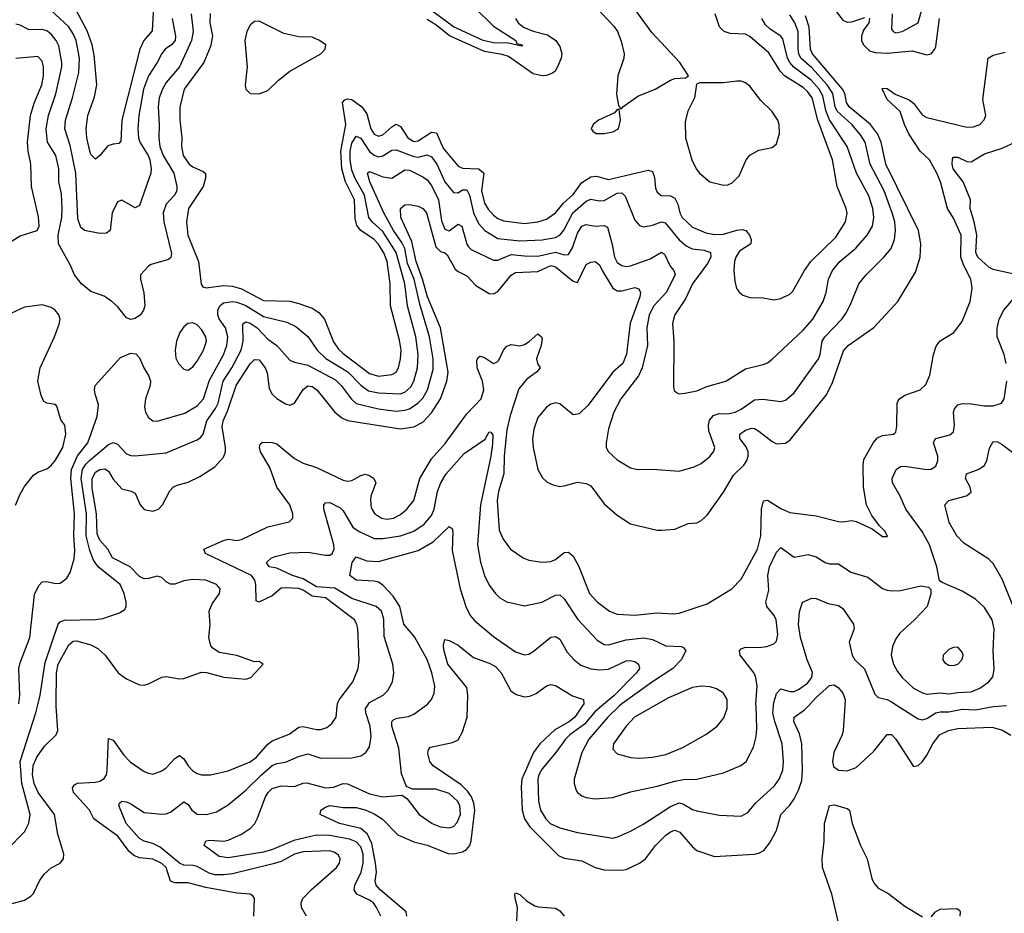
# Model space of a CAD drawing. Header units: inches. Extents: x 1603819 to 1745079, y 385938 to 533966.
# Tile 417 of 561: x 1713888 to 1718340, y 459063 to 463104. Entities that reach past the tile are written whole.
import ezdxf

# ---------------------------------------------------------------- set-up
doc = ezdxf.new("R2010")
doc.units = ezdxf.units.IN
doc.header["$MEASUREMENT"] = 0
doc.layers.add('B7415', color=7, linetype='Continuous')
doc.layers.add('B7416', color=7, linetype='Continuous')

msp = doc.modelspace()

# ---------------------------------------------------------------- linework, layer by layer
at = {"layer": 'B7415', "color": 5}
for points, elevation in [([(1713829.9, 459350.1), (1713910, 459431.8), (1713929.2, 459470.8), (1713935.4, 459510), (1713897.8, 459650), (1713889.7, 459750.3), (1713961.4, 459970), (1713968.6, 460000)], 440), ([(1713853, 459107), (1713910, 459122.8), (1713938.8, 459141.2), (1713950, 459153.1), (1713976.8, 459210), (1713999, 459241), (1714030, 459268.4), (1714071.2, 459290), (1714086.2, 459310), (1714087.1, 459330), (1714060.4, 459420.4), (1714045.7, 459510), (1713971.5, 459610), (1713952.5, 459650), (1713945.3, 459690), (1713949, 459731), (1713964.9, 459770), (1714000.4, 459819.6), (1714052, 459870), (1714060.2, 459890), (1714053.2, 460000)], 420), ([(1714946.9, 459050), (1714949.4, 459130), (1714942, 459142), (1714929.6, 459149.6), (1714870, 459153.9), (1714730, 459179.6), (1714650, 459201.5), (1714590, 459201), (1714570, 459208.9), (1714550, 459269.9), (1714530, 459288.7), (1714490, 459308.5), (1714430, 459314.2), (1714404.2, 459324.2), (1714382.9, 459342.9), (1714332.2, 459412.2), (1714222.8, 459490), (1714202.9, 459530), (1714131, 459610), (1714126.7, 459630), (1714135.8, 459644.2), (1714148.4, 459651.6), (1714230, 459655.9), (1714250, 459660.4), (1714270, 459672.2), (1714279.6, 459690), (1714283.5, 459710), (1714290, 459853.4), (1714310, 459845.7), (1714358.6, 459778.6), (1714387.9, 459747.9), (1714450, 459705.2), (1714470, 459696.5), (1714490, 459692.4), (1714530, 459706.9), (1714550, 459720.8), (1714590, 459763.9), (1714610, 459776.5), (1714630, 459761.3), (1714649.5, 459730), (1714670, 459707.6), (1714690, 459694.8), (1714710, 459689.5), (1714750, 459689.5), (1714830, 459707.4), (1714930, 459748.6), (1714958.5, 459770), (1715010, 459827.5), (1715030, 459842.7), (1715106, 459874), (1715150, 459905.1), (1715170, 459908.3), (1715230, 459893.7), (1715250, 459895), (1715276, 459904), (1715299.2, 459920.8), (1715319.3, 459950), (1715323.6, 460000)], 380), ([(1715184.4, 459050), (1715162.5, 459090), (1715159.8, 459110), (1715167.8, 459130), (1715206.2, 459170), (1715320.3, 459270), (1715334.4, 459290), (1715337.4, 459310), (1715330, 459325.6), (1715310, 459339.8), (1715290, 459345.4), (1715170, 459341.6), (1715130, 459331.1), (1715070, 459297.5), (1715033.4, 459286.6), (1714850, 459242.5), (1714810, 459236.5), (1714770, 459237.7), (1714745, 459245), (1714690, 459275.2), (1714670, 459280.1), (1714630, 459280.3), (1714610, 459289.4), (1714522.2, 459362.2), (1714490, 459378.2), (1714450, 459388.9), (1714430, 459401.7), (1714369.9, 459470), (1714335.4, 459550), (1714338.4, 459561.6), (1714350, 459570.2), (1714370, 459566.9), (1714390, 459558.9), (1714450, 459519.7), (1714530, 459512.1), (1714550, 459513), (1714570, 459520.2), (1714630, 459566.9), (1714650, 459555.3), (1714666.8, 459530), (1714690, 459511), (1714730.6, 459509.4), (1714777.5, 459522.5), (1714830, 459554.2), (1714910, 459619.8), (1714980.7, 459690), (1715030, 459731.1), (1715050, 459740.9), (1715090, 459746), (1715147.9, 459772.1), (1715190, 459784.6), (1715250, 459764.5), (1715390, 459766.5), (1715430, 459774.9), (1715452.8, 459790), (1715470, 459816.3), (1715477.5, 459862.5), (1715472.8, 459910), (1715452.5, 459970), (1715451.2, 459990), (1715458.3, 460000)], 360), ([(1715520.6, 459050), (1715501.9, 459090), (1715487.3, 459110), (1715470, 459123.4), (1715411.7, 459150), (1715399.6, 459170), (1715402.8, 459190), (1715431.4, 459250), (1715441.4, 459290), (1715440.8, 459330), (1715430, 459364.1), (1715410, 459385.8), (1715378.5, 459398.5), (1715290, 459414.6), (1715230, 459416.2), (1715127, 459393), (1715031.5, 459351.5), (1714990, 459339.1), (1714830, 459314.4), (1714790, 459320.2), (1714721.6, 459370), (1714729.3, 459390.7), (1714750, 459393.7), (1714809.3, 459389.3), (1714830, 459394.2), (1714890, 459421), (1714931.1, 459448.9), (1714950.6, 459470), (1714960.9, 459490), (1714999, 459590), (1715010.8, 459609.2), (1715030, 459627.2), (1715070, 459640.4), (1715130, 459636.6), (1715170, 459651.9), (1715186.3, 459653.6), (1715270, 459630.1), (1715306.9, 459633.1), (1715350, 459649.5), (1715370, 459648.1), (1715470, 459603.6), (1715530, 459589.4), (1715617.6, 459597.6), (1715640.6, 459580.6), (1715694.7, 459510), (1715752.9, 459470), (1715790, 459454.6), (1715830, 459449.5), (1715850, 459456.1), (1715866.7, 459473.3), (1715880.9, 459510), (1715877.5, 459550), (1715867.5, 459570), (1715830, 459604.5), (1715770, 459625), (1715664.2, 459624.2), (1715636.3, 459636.3), (1715614, 459694), (1715602, 459810), (1715569.9, 459910), (1715569.9, 459930.1), (1715580.3, 459939.7), (1715594.1, 459945.9), (1715646.4, 459953.6), (1715670, 459963.5), (1715720.5, 460000)], 340), ([(1715637.7, 459050), (1715634.6, 459070), (1715517.8, 459170), (1715500.1, 459190), (1715495.2, 459210), (1715501.3, 459250), (1715497.4, 459290), (1715479.5, 459379.5), (1715460.8, 459420.8), (1715430, 459446), (1715333.7, 459470), (1715246, 459510), (1715249.7, 459530), (1715270, 459543.6), (1715290, 459550.1), (1715350, 459541.3), (1715410, 459541.5), (1715450, 459530.5), (1715490, 459513.4), (1715526.3, 459490), (1715597.7, 459417.7), (1715670, 459386.3), (1715730, 459371.6), (1715825.6, 459334.4), (1715850, 459332.5), (1715890, 459341.2), (1715908.7, 459351.3), (1715923.4, 459370), (1715929.6, 459390.4), (1715945.2, 459530), (1715941.6, 459561.6), (1715931.4, 459590), (1715914.6, 459614.6), (1715884.2, 459644.2), (1715756.8, 459730), (1715742.7, 459750), (1715734, 459786), (1715735.6, 459804.4), (1715745.3, 459814.7), (1715844.5, 459835.5), (1715870, 459848), (1715890, 459883.1), (1715911.1, 459950), (1715912.8, 460000)], 320), ([(1716431.6, 460000), (1716398.2, 459950), (1716373.6, 459930), (1716307, 459893), (1716240.3, 459830), (1716210.5, 459790), (1716158.2, 459670), (1716155.1, 459635.1), (1716160.1, 459530), (1716170.6, 459490.6), (1716194.2, 459454.2), (1716324.4, 459324.4), (1716350, 459312.4), (1716430, 459300.8), (1716490.4, 459270), (1716530, 459260.5), (1716610, 459258.3), (1716630, 459261.7), (1716690, 459289.3), (1716717.8, 459310), (1716762.8, 459370), (1716810, 459416.3), (1716830, 459431.5), (1716850, 459439.4), (1716873.2, 459430), (1716930, 459363.6), (1716950, 459347.4), (1717030, 459319.7), (1717209, 459331), (1717230, 459335.5), (1717252.6, 459347.4), (1717279, 459381), (1717310, 459438.3), (1717328.9, 459510), (1717370, 459552.8), (1717390, 459581.1), (1717410, 459619.7), (1717423.8, 459663.8), (1717428.1, 459710), (1717425, 459830), (1717414.2, 459874.2), (1717388.1, 459930), (1717389.3, 459950.7), (1717437.1, 459982.9), (1717453, 460000)], 320), ([(1716518.9, 460000), (1716490, 459976), (1716441.1, 459918.9), (1716375.7, 459870), (1716356.2, 459850), (1716312.5, 459790), (1716250, 459716.8), (1716234.7, 459690), (1716230.6, 459670), (1716234.4, 459570), (1716242.1, 459530), (1716267.2, 459490), (1716287.2, 459470), (1716330, 459450.1), (1716410, 459429.4), (1716570, 459403.5), (1716595.6, 459410), (1716650, 459434), (1716710, 459467.3), (1716830, 459546.6), (1716870, 459562.5), (1716890, 459557), (1716930, 459532.8), (1716950, 459526.4), (1717050, 459507.3), (1717150, 459502), (1717180.5, 459519.5), (1717216.9, 459563.1), (1717300.9, 459639.1), (1717322.2, 459670), (1717338.4, 459710), (1717341.9, 459750), (1717334.9, 459830), (1717302.1, 459930), (1717293.8, 459970), (1717296.2, 460000)], 340), ([(1716599, 460000), (1716547.3, 459950), (1716461, 459850), (1716429.5, 459790), (1716394.3, 459670), (1716394.6, 459650), (1716403.2, 459623.2), (1716410.4, 459610), (1716430, 459594.9), (1716450, 459586.7), (1716490, 459580.2), (1716570, 459586.9), (1716650, 459613.1), (1716770, 459638.1), (1716850, 459661), (1716890, 459667.8), (1716950, 459670.2), (1717070, 459698.6), (1717149.1, 459730.9), (1717173.5, 459750), (1717206.2, 459813.8), (1717217.9, 459862.1), (1717221, 459899), (1717217.5, 460000)], 360), ([(1716755, 460000), (1716667.2, 459950), (1716630.8, 459910), (1716572.8, 459830), (1716570, 459805.5), (1716590, 459784.7), (1716650, 459767.8), (1716690, 459764.1), (1716750, 459769.5), (1716810, 459781.6), (1716886.9, 459813.1), (1716990, 459872.2), (1717041, 459910), (1717072.3, 459947.7), (1717087.2, 459990), (1717087.2, 460000)], 380), ([(1717618.3, 460000), (1717611.4, 459890), (1717606.8, 459870), (1717569.6, 459790), (1717562.5, 459750), (1717567.7, 459727.7), (1717590.7, 459710.7), (1717630, 459707.8), (1717670, 459722.2), (1717750, 459797), (1717810, 459871.9), (1717830, 459871.9), (1717850, 459851.1), (1717930, 459727.7), (1717950, 459732.2), (1717970, 459750.4), (1717990, 459777.6), (1718016.8, 459830), (1718047.5, 459870), (1718088, 459890), (1718130, 459899.1), (1718284.6, 459904.6), (1718332.1, 459892.1), (1718370, 459869.3)], 320), ([(1717859.6, 460000), (1717950, 459942.1), (1717970, 459938.4), (1717990, 459944.6), (1718030, 459969.6), (1718050, 459973.6), (1718090, 459974.2), (1718150, 459986.2), (1718210, 459982.6), (1718290, 459997.7), (1718313.7, 460000)], 340), ([(1717604.8, 458955.2), (1717559.9, 459150), (1717517.7, 459270), (1717516.5, 459310), (1717525.8, 459390), (1717527.4, 459470), (1717548.9, 459550), (1717570, 459553.1), (1717630, 459536.6), (1717640.3, 459530), (1717652.7, 459470), (1717689.4, 459369.4), (1717719.5, 459310), (1717740.9, 459220.9), (1717750, 459200.7), (1717770, 459176.8), (1717814.1, 459154.1), (1717890, 459095.2), (1717970, 459047.7)], 280), ([(1716135.6, 459030), (1716139, 459090), (1716127.5, 459130), (1716127, 459150), (1716130, 459155.8), (1716150, 459148.4), (1716180.1, 459120.1), (1716216.9, 459096.9), (1716232.2, 459092.2), (1716310, 459086.5), (1716330, 459074), (1716350.1, 459050)], 280), ([(1718010, 459047.3), (1718029.2, 459070), (1718050, 459082), (1718125.4, 459085.4), (1718137.3, 459077.3), (1718141, 459070), (1718138.8, 459050)], 280)]:
    msp.add_lwpolyline(points, dxfattribs=dict(at, elevation=elevation))
at = {"layer": 'B7416', "color": 5}
for points, elevation in [([(1714576.9, 463110), (1714593, 463030), (1714590.5, 463010), (1714574.5, 462990), (1714546.2, 462970), (1714530, 462951.6), (1714510.1, 462909.9), (1714469.6, 462850), (1714447.3, 462790), (1714425.8, 462670), (1714422.3, 462610), (1714425.6, 462570), (1714430.9, 462550), (1714468.4, 462490), (1714475.6, 462470), (1714482.3, 462430), (1714480.6, 462410), (1714430, 462263.6), (1714410, 462253), (1714350, 462288.2), (1714330, 462279.6), (1714306.4, 462230), (1714296.5, 462150), (1714281, 462139), (1714250, 462136.8), (1714180.7, 462150), (1714163.7, 462163.7), (1714150, 462202.7), (1714141.4, 462410), (1714115.4, 462535.4), (1714091.1, 462611.1), (1714095.1, 462650), (1714126.7, 462750), (1714154.5, 462865.5), (1714157.5, 462930), (1714142.5, 463010), (1714130, 463040.5), (1714110, 463070.9), (1713986.6, 463186.6)], 440), ([(1714494.6, 463190), (1714486.9, 463053.1), (1714448.4, 463010), (1714431, 462970), (1714349.6, 462650), (1714345.3, 462554.7), (1714336.6, 462543.4), (1714310, 462541.4), (1714286.9, 462533.1), (1714250, 462489.7), (1714230, 462473.3), (1714210, 462494), (1714205, 462510), (1714191.2, 462570), (1714188.7, 462611.3), (1714195.3, 462670), (1714225.3, 462754.7), (1714236.7, 462810), (1714223.9, 462943.9), (1714215.2, 462990), (1714192.8, 463052.8), (1714141.4, 463150)], 420), ([(1716464.2, 463190), (1716574.9, 463074.9), (1716591.1, 463051.1), (1716607.1, 463007.1), (1716621.1, 462950), (1716620.3, 462930), (1716592.9, 462850), (1716587.2, 462767.2), (1716596, 462716), (1716602, 462710), (1716602, 462702), (1716610, 462702), (1716615.3, 462710), (1716682.4, 462757.6), (1716760.7, 462790), (1716830, 462830.3), (1716850, 462837.7), (1716898.7, 462841.3), (1716912.7, 462850), (1716872.8, 462910), (1716745.9, 463045.9), (1716661.9, 463161.9)], 520), ([(1715941.6, 463161.6), (1716030, 463074.6), (1716131.4, 463010), (1716136.4, 462996.4), (1716162, 462990), (1716156.5, 462983.5), (1716097.9, 462997.9), (1716030, 462999.9), (1715983.2, 463010), (1715850, 463072.1), (1715710, 463173.9)], 460), ([(1717572, 463152), (1717610, 463102.1), (1717630, 463092.5), (1717650, 463093.9), (1717710, 463114)], 420), ([(1717833.4, 463130), (1717830, 463060.7), (1717837.1, 463050), (1717850, 463045), (1717877.6, 463050), (1717950.3, 463089.7), (1717970, 463160.7)], 440), ([(1714663.3, 463130), (1714671.7, 463050), (1714665, 463010), (1714610.1, 462890), (1714550, 462819.5), (1714533.3, 462790), (1714518.9, 462750), (1714513.3, 462710), (1714518.8, 462630), (1714516.3, 462570), (1714521.8, 462530), (1714536.8, 462490), (1714584.6, 462410), (1714599, 462350), (1714597.6, 462330), (1714587.1, 462310), (1714550.1, 462270), (1714536.8, 462230), (1714539.1, 462190), (1714573.8, 462046.2), (1714571.3, 462028.7), (1714560.4, 462019.6), (1714483, 461997), (1714470.2, 461989.8), (1714434.4, 461950), (1714433.4, 461930), (1714448.5, 461868.5), (1714453.8, 461810), (1714447.8, 461790), (1714434, 461770), (1714410, 461752.4), (1714390, 461748.4), (1714370, 461755.1), (1714330, 461807.3), (1714305.1, 461830), (1714270, 461853.2), (1714210, 461874.6), (1714166.5, 461910), (1714136.2, 461950), (1714116.1, 461996.1), (1714063.4, 462090), (1714061.7, 462130), (1714078.1, 462210), (1714080.4, 462250), (1714076.7, 462316.7), (1714065.3, 462370), (1714065.4, 462430), (1714050.4, 462490), (1714013.2, 462550), (1714007.3, 462610), (1714017.9, 462670), (1714051.4, 462768.6), (1714077.6, 462890), (1714078.2, 462910), (1714065.4, 462985.4), (1714053.2, 463010), (1714030, 463039), (1714010, 463053.3), (1713990, 463059.4), (1713930, 463057.8), (1713890, 463078.8), (1713870, 463083.8)], 460), ([(1713883.2, 460010), (1713888.4, 460050), (1713884.3, 460170), (1713890, 460195.8), (1713934.1, 460310), (1713955, 460505), (1713974.3, 460545.7), (1713990, 460562.4), (1714010, 460563.6), (1714050, 460554.2), (1714070, 460556.5), (1714101.6, 460578.4), (1714116, 460604), (1714133.7, 460666.3), (1714136.6, 460703.4), (1714132.1, 460772.1), (1714135.9, 460870), (1714118.5, 461030), (1714122.6, 461070), (1714148.8, 461131.2), (1714195.6, 461190), (1714237.5, 461310), (1714244.4, 461364.4), (1714228.5, 461410), (1714225.7, 461430), (1714229.7, 461450), (1714344.2, 461575.8), (1714390, 461595.8), (1714413.4, 461593.4), (1714430, 461574.8), (1714448.4, 461530), (1714472.1, 461492.1), (1714478.6, 461470), (1714477.6, 461450), (1714456.9, 461390), (1714451.5, 461351.5), (1714456, 461330), (1714470, 461304.4), (1714490, 461290.3), (1714510, 461288.1), (1714635, 461325), (1714690, 461358.4), (1714719.5, 461390), (1714746.5, 461473.5), (1714810, 461587.8), (1714824.8, 461630), (1714829.6, 461670), (1714817.7, 461710), (1714790, 461751.9), (1714783.6, 461770), (1714783.3, 461790), (1714792.2, 461810), (1714810, 461823.4), (1714850, 461830.1), (1714870, 461827.2), (1714910, 461811.4), (1714990, 461762), (1715095.7, 461735.7), (1715136.5, 461716.5), (1715190, 461671.4), (1715233, 461610), (1715271.8, 461571.8), (1715372.3, 461512.3), (1715430, 461451), (1715465.6, 461425.6), (1715510, 461417.1), (1715607.9, 461412.1), (1715630, 461419.9), (1715656, 461444), (1715669.5, 461470), (1715686.8, 461530), (1715690.3, 461590), (1715678.6, 461670), (1715641.3, 461810), (1715629.4, 461910), (1715590, 462050.9), (1715530, 462145.6), (1715480.9, 462190), (1715466.1, 462210), (1715446.9, 462310), (1715405.3, 462385.3), (1715390, 462423), (1715381.5, 462470), (1715382.6, 462510), (1715390, 462545.2), (1715410, 462576.8), (1715430, 462567.5), (1715470, 462507.6), (1715490, 462491.8), (1715510, 462484.1), (1715530, 462487.7), (1715570, 462513.5), (1715590, 462516), (1715670, 462485.6), (1715690, 462482.3), (1715730, 462493.1), (1715750, 462483.3), (1715773.3, 462450), (1715810, 462370.8), (1715850, 462321.8), (1715870, 462320.5), (1715890, 462333.9), (1715910, 462334.8), (1715921.5, 462310), (1715939.4, 462230), (1715962.7, 462182.7), (1715990.4, 462150.4), (1716050, 462115.2), (1716150, 462104.6), (1716250, 462108.6), (1716310, 462119.6), (1716330, 462129), (1716347.7, 462152.3), (1716389, 462231), (1716450, 462282.8), (1716470, 462293.1), (1716510, 462284.2), (1716530, 462286.3), (1716590, 462318.9), (1716610, 462320.5), (1716625.7, 462305.7), (1716670, 462197.1), (1716690, 462173.1), (1716710, 462166.9), (1716750, 462175.3), (1716790, 462190.1), (1716805.8, 462185.8), (1716870, 462108.9), (1716901, 462081), (1716928.4, 462068.4), (1716982.2, 462062.2), (1717011, 462051), (1717012.5, 462030), (1716998.3, 462001.7), (1716929.5, 461910), (1716898.3, 461841.7), (1716850.2, 461770), (1716843.5, 461750), (1716840.2, 461730), (1716845.5, 461650), (1716843.8, 461443.8), (1716847.7, 461427.7), (1716857.6, 461417.6), (1716870, 461412.4), (1716895.8, 461415.8), (1716950, 461425.8), (1716994.9, 461445.1), (1717080.9, 461470), (1717170, 461525.5), (1717250, 461544.4), (1717270, 461552.7), (1717290.6, 461569.4), (1717430, 461700.6), (1717475, 461750), (1717521.7, 461830), (1717534.6, 461870), (1717545.8, 461930), (1717563.2, 461970), (1717596.5, 462010), (1717668.8, 462071.2), (1717720.5, 462130), (1717743.4, 462170), (1717749.9, 462210), (1717746.2, 462250), (1717727.9, 462307.9), (1717671.7, 462410), (1717628.9, 462530), (1717550, 462651.1), (1717533.2, 462693.2), (1717519.4, 462759.4), (1717502.9, 462790), (1717466.9, 462830), (1717388.7, 462888.7), (1717369.8, 462909.8), (1717359.8, 462930), (1717337.9, 463017.9), (1717329.8, 463030), (1717281.6, 463061.6), (1717260.9, 463080.9), (1717244.4, 463110)], 460), ([(1713968.6, 460000), (1713980.6, 460050), (1714003.1, 460196.9), (1714061.7, 460370), (1714070, 460381.8), (1714090, 460389), (1714230, 460391.6), (1714263.5, 460396.5), (1714338.4, 460421.6), (1714362.9, 460437.1), (1714369.5, 460450), (1714369.6, 460470.3), (1714360.3, 460510), (1714341.5, 460550), (1714242.9, 460630), (1714220.8, 460660.8), (1714204.2, 460704.2), (1714187.7, 460770), (1714189.2, 460870), (1714166, 461030), (1714172.4, 461070), (1714186.4, 461093.6), (1714202.8, 461110), (1714290, 461183.4), (1714310, 461191.8), (1714330, 461184.1), (1714370, 461141.5), (1714390, 461133.5), (1714410, 461132.1), (1714550, 461145.7), (1714690, 461203.5), (1714705.4, 461214.6), (1714716.8, 461230), (1714734.4, 461290), (1714773.9, 461346.1), (1714785.5, 461370), (1714807.4, 461470), (1714846.4, 461530), (1714888.5, 461610), (1714898.6, 461650), (1714897, 461723), (1714898.4, 461730), (1714910, 461737.4), (1714930, 461731.7), (1714961, 461710), (1715010, 461658.6), (1715050.1, 461630.1), (1715110, 461564.7), (1715130, 461555.1), (1715190, 461542.3), (1715315.1, 461475.1), (1715341.2, 461450), (1715387.4, 461387.4), (1715410, 461368.8), (1715510, 461344), (1715590, 461333.5), (1715630, 461337.7), (1715650, 461344.9), (1715690, 461372.1), (1715710, 461393.1), (1715731.9, 461430), (1715757.8, 461522.2), (1715757.8, 461570), (1715740.4, 461670), (1715697.7, 461817.7), (1715672, 461930), (1715641.9, 462001.9), (1715628.6, 462070), (1715615.9, 462095.9), (1715577.9, 462150), (1715534.6, 462230), (1715470.8, 462370), (1715460.3, 462410), (1715470, 462417.1), (1715530, 462392.9), (1715570, 462387), (1715630, 462425), (1715650, 462424.2), (1715710, 462393.1), (1715730, 462379.1), (1715750, 462353.5), (1715781.5, 462290), (1715794.8, 462194.8), (1715810, 462156.1), (1715830, 462149.6), (1715870, 462179), (1715887.4, 462170), (1715909.1, 462089.1), (1715916.8, 462076.8), (1715930, 462064.4), (1716030, 462016.2), (1716050, 462016.1), (1716110, 462042.2), (1716170, 462035.4), (1716230, 462035.1), (1716310, 462053), (1716350, 462040.3), (1716370, 462042.8), (1716387.9, 462072.1), (1716410, 462138.9), (1716430, 462170.1), (1716450, 462177.3), (1716490, 462170.1), (1716530, 462173.9), (1716545.1, 462165.1), (1716567.6, 462087.6), (1716578.1, 462030), (1716590, 462006.6), (1716610, 461993.1), (1716630, 461988.6), (1716650, 461991.5), (1716738.1, 462021.9), (1716790, 462052), (1716804, 462044), (1716828.6, 461990), (1716846.4, 461970), (1716851.3, 461950), (1716810.6, 461870), (1716755.5, 461810), (1716734.4, 461770), (1716723.6, 461710), (1716726.9, 461630), (1716702.1, 461530), (1716686.6, 461493.4), (1716605.5, 461390), (1716574, 461330), (1716550, 461254), (1716539.5, 461190), (1716540.3, 461170), (1716550.4, 461150), (1716590, 461113.7), (1716650, 461077.1), (1716682, 461070), (1716751.5, 461071.5), (1716870, 461062), (1716938.3, 461081.7), (1716970, 461097.6), (1717010, 461130.2), (1717026.8, 461153.2), (1717030.6, 461170), (1717004.1, 461244.1), (1717001.9, 461270), (1717007, 461293), (1717025.1, 461314.9), (1717050, 461322.7), (1717090, 461322.3), (1717123, 461330), (1717150, 461342.4), (1717210, 461385.1), (1717247.8, 461387.8), (1717330, 461377.2), (1717350, 461383.2), (1717390, 461416.9), (1717499.9, 461570), (1717507.4, 461590), (1717516.6, 461650), (1717528.8, 461670), (1717605.4, 461750), (1717624.1, 461775.9), (1717644.5, 461815.5), (1717681.8, 461910), (1717715.3, 461950), (1717795.8, 462030), (1717828, 462070), (1717843.4, 462110), (1717848.7, 462150), (1717845.3, 462190), (1717833.9, 462226.1), (1717796.7, 462330), (1717733.8, 462450), (1717710.3, 462550), (1717690, 462582.7), (1717650, 462629.4), (1717584.9, 462690), (1717574.8, 462710), (1717565, 462770), (1717539.1, 462810), (1717470, 462886.7), (1717420.1, 462930), (1717410.5, 462950), (1717407.6, 462970), (1717407.4, 463050), (1717393.3, 463090), (1717370, 463126.5)], 440), ([(1714053.2, 460000), (1714052.4, 460012.4), (1714054.5, 460150), (1714061.1, 460190), (1714110, 460276.8), (1714130, 460294.1), (1714145, 460295), (1714210, 460277), (1714241.2, 460261.2), (1714274, 460230), (1714333.6, 460150), (1714370, 460123), (1714430, 460096.3), (1714450, 460095.6), (1714470, 460101.6), (1714530, 460131.2), (1714550, 460134.7), (1714610, 460122.9), (1714630, 460124.3), (1714710, 460152.9), (1714731.8, 460151.8), (1714810.5, 460130.5), (1714910, 460121.3), (1714932.3, 460130), (1714988.7, 460190), (1714970, 460201.2), (1714950, 460200.7), (1714870, 460229.7), (1714790, 460242), (1714761.6, 460261.6), (1714752.8, 460272.8), (1714743.4, 460310), (1714749.2, 460369.2), (1714744.2, 460430), (1714757.4, 460462.6), (1714791.4, 460510), (1714793.6, 460530), (1714778.3, 460550), (1714730, 460569.9), (1714670, 460573.2), (1714630, 460567), (1714590, 460551.9), (1714570, 460551.6), (1714550, 460562.3), (1714530, 460581.3), (1714510, 460588.1), (1714470, 460576.6), (1714450, 460575.4), (1714430, 460586.1), (1714387.9, 460630), (1714307.3, 460670), (1714286.1, 460710), (1714250, 460751.1), (1714238.4, 460778.4), (1714235.1, 460870), (1714215.1, 460984.9), (1714215.4, 461030), (1714230, 461057.4), (1714250, 461070.5), (1714273.2, 461073.2), (1714290, 461061.8), (1714310, 461025.6), (1714350, 460982.9), (1714392.5, 460972.5), (1714410, 460963.7), (1714432.7, 460910), (1714450, 460889.5), (1714490, 460880.9), (1714516, 460890), (1714533.3, 460910), (1714566.2, 460973.8), (1714581.5, 460990), (1714600.3, 460999.7), (1714650, 461013.2), (1714701.8, 461038.2), (1714770, 461081.6), (1714810, 461126.5), (1714817.7, 461150), (1714818.5, 461170), (1714803.1, 461263.1), (1714807.2, 461290), (1714826.7, 461333.3), (1714867.3, 461450), (1714930, 461547.1), (1714950, 461567.7), (1714970, 461566.4), (1714997, 461530), (1715006.5, 461506.5), (1715015.8, 461435.8), (1715029.2, 461410), (1715050, 461390.6), (1715090, 461366.2), (1715110, 461361.1), (1715130, 461369.4), (1715170, 461432.4), (1715190, 461447.6), (1715210, 461445.1), (1715230.7, 461430), (1715312.4, 461330), (1715344.3, 461304.3), (1715370, 461292.1), (1715610, 461253.8), (1715670, 461262.3), (1715710, 461284.7), (1715750, 461326), (1715791.1, 461390), (1715819.6, 461470), (1715825.7, 461510), (1715790.2, 461710.2), (1715731.9, 461850), (1715709.9, 461930.1), (1715680.2, 462010), (1715661.2, 462101.2), (1715611.6, 462210), (1715610, 462250.4), (1715630, 462266.2), (1715650, 462267.7), (1715690, 462260.2), (1715710.1, 462250.1), (1715727.5, 462230), (1715770, 462076.8), (1715790, 462055.8), (1715809.6, 462049.6), (1715820.7, 462040.7), (1715856.3, 461976.3), (1715870, 461964.8), (1715910, 461945.1), (1715950, 461901.5), (1716010, 461865.1), (1716030, 461863.8), (1716050, 461875), (1716110, 461948.2), (1716130, 461960.9), (1716230, 461964.9), (1716290, 461991.7), (1716310, 461986.5), (1716390, 461922.3), (1716410, 461914.9), (1716450, 461996.5), (1716470, 462007.2), (1716490, 462010.1), (1716510, 461995.8), (1716521.1, 461970), (1716570.1, 461890.1), (1716590, 461878.3), (1716610, 461877.4), (1716670, 461892.5), (1716687.2, 461887.2), (1716694.8, 461870), (1716692.7, 461850), (1716647.8, 461732.2), (1716631.5, 461591.5), (1716615.5, 461550), (1716569.5, 461510), (1716458.9, 461361.1), (1716418, 461322), (1716390, 461317), (1716330, 461366.9), (1716310, 461371.3), (1716290, 461365.7), (1716270, 461352.4), (1716230, 461305.2), (1716212.2, 461252.2), (1716206.8, 461206.8), (1716209.7, 461169.7), (1716230, 461070.6), (1716251.7, 461031.7), (1716273.3, 461013.3), (1716300.1, 461000.1), (1716330, 460993.5), (1716350, 460995.5), (1716410, 461012.5), (1716450, 461006.7), (1716470, 460995.8), (1716530, 460915.5), (1716590, 460863.6), (1716650, 460824.9), (1716770, 460796), (1716790, 460795.6), (1716850, 460800.8), (1716910, 460825.8), (1716950, 460829.1), (1716970, 460838.9), (1716996.3, 460863.7), (1717070, 460967.4), (1717115.3, 461044.7), (1717162, 461090), (1717176.4, 461110), (1717182.6, 461130), (1717181.8, 461150), (1717172.5, 461172.5), (1717144.7, 461210), (1717144.1, 461230), (1717170, 461248.3), (1717196.6, 461256.6), (1717210, 461255.1), (1717230, 461243.4), (1717290, 461196.6), (1717310, 461186.7), (1717350, 461189.1), (1717374, 461206), (1717534.4, 461405.6), (1717561, 461459), (1717612.9, 461607.1), (1717634.5, 461630), (1717750, 461712.3), (1717858.5, 461830), (1717938.3, 461961.7), (1717960.2, 462030), (1717963.2, 462090), (1717952.4, 462150), (1717804, 462450), (1717783, 462550), (1717767.3, 462587.3), (1717734.4, 462630), (1717639, 462710), (1717626.8, 462730), (1717619.1, 462770), (1717608.8, 462790), (1717472.9, 462950), (1717464, 462970), (1717457, 463070), (1717440.8, 463120.8)], 420), ([(1714748.4, 463131.6), (1714748, 463090), (1714760.3, 463030), (1714750, 462982.7), (1714719.8, 462910), (1714631.1, 462790), (1714612, 462708), (1714611.3, 462651.3), (1714621.5, 462570), (1714619.1, 462530), (1714626.2, 462490), (1714654, 462450), (1714670, 462438.5), (1714718.1, 462418.1), (1714728.6, 462408.6), (1714728, 462388), (1714718.1, 462350), (1714651, 462250), (1714642.5, 462190), (1714648.6, 462130), (1714695.7, 462010), (1714707.6, 461907.6), (1714716.3, 461896.3), (1714731.3, 461891.3), (1714810, 461901.3), (1714850, 461899.3), (1714890, 461887.4), (1714990, 461834.9), (1715110, 461830.5), (1715150, 461821.2), (1715210, 461799.1), (1715239.9, 461779.9), (1715266.5, 461750), (1715307.3, 461647.3), (1715330, 461613.5), (1715350, 461594.9), (1715470, 461503.7), (1715510, 461492.4), (1715570, 461499.1), (1715589.5, 461510.5), (1715600.7, 461530), (1715610.4, 461570), (1715612.5, 461610), (1715605.9, 461654.1), (1715564.7, 461810), (1715563.7, 461910), (1715549.9, 462010), (1715533.9, 462050), (1715508, 462090), (1715490, 462110.3), (1715430.8, 462150.8), (1715412.8, 462172.8), (1715405, 462205), (1715401.2, 462290), (1715360.4, 462370), (1715344.2, 462430), (1715340, 462510), (1715362.4, 462630), (1715346.9, 462730), (1715358.6, 462741.4), (1715370, 462746), (1715390, 462742.5), (1715435.4, 462710), (1715457.5, 462677.5), (1715475.2, 462610), (1715490, 462586.5), (1715510, 462577.4), (1715530, 462582.8), (1715570, 462620.1), (1715590, 462631), (1715610, 462621.1), (1715643.4, 462570), (1715670, 462552.7), (1715690, 462556.6), (1715750, 462595.3), (1715772, 462592), (1715802.5, 462522.4), (1715870, 462441.9), (1715890, 462433), (1715963.6, 462430), (1715986.3, 462410), (1715975.8, 462330), (1715990, 462273.8), (1716006.5, 462246.5), (1716030, 462219.8), (1716050, 462204.8), (1716074.8, 462194.8), (1716170, 462182.2), (1716230.6, 462189.4), (1716270, 462201.6), (1716310, 462230.1), (1716346.2, 462273.8), (1716390, 462313.6), (1716430, 462367.5), (1716470, 462393.1), (1716495.8, 462395.8), (1716550, 462380.7), (1716730, 462423.2), (1716750, 462416.9), (1716758.9, 462390), (1716762.7, 462342.7), (1716770, 462324), (1716789.1, 462309.1), (1716830, 462307.1), (1716850, 462297.5), (1716863.3, 462270), (1716872.9, 462230), (1716883.9, 462210), (1716930, 462165.8), (1716990, 462139.6), (1717030, 462132.5), (1717070, 462134.7), (1717130, 462152.4), (1717154.8, 462154.8), (1717170.9, 462150.9), (1717188.6, 462130), (1717195.7, 462110), (1717194.4, 462090), (1717143.4, 462056.6), (1717126, 462030), (1717119.8, 462010), (1717117.1, 461970), (1717121, 461921), (1717129, 461889), (1717142, 461870), (1717157.7, 461857.7), (1717190, 461847), (1717250, 461845.5), (1717297.2, 461837.2), (1717330, 461842.7), (1717370, 461862.3), (1717384.1, 461875.9), (1717436.5, 461970), (1717465.2, 462010), (1717579, 462121), (1717621.3, 462190), (1717629, 462229), (1717624.8, 462250), (1717584.9, 462350), (1717562.6, 462470), (1717496.7, 462650), (1717470.8, 462750), (1717450, 462778.7), (1717430, 462796.6), (1717346.7, 462850), (1717328.1, 462870), (1717274.6, 462954.6), (1717190, 463028.2), (1717170, 463037.9), (1717101, 463041), (1717073.3, 463050), (1717052.3, 463072.3), (1717033.1, 463130)], 480), ([(1716129.2, 463110), (1716142.5, 463090), (1716166.4, 463070), (1716210, 463052.7), (1716275, 463035), (1716311.7, 463010), (1716330, 462983.1), (1716339, 462950), (1716335.9, 462930), (1716319.6, 462890), (1716308.5, 462871.5), (1716297.2, 462862.8), (1716270, 462852), (1716250, 462849.6), (1716210, 462859.8), (1716097.6, 462937.6), (1716070, 462946.6), (1715990, 462960.5), (1715831.2, 463031.2), (1715770, 463080.6), (1715730, 463104.7)], 480), ([(1717730.5, 463110.5), (1717726.8, 463090), (1717703.9, 463056.1), (1717693.6, 463030), (1717694, 463010), (1717703.1, 462990), (1717730, 462963.3), (1717755.5, 462955.5), (1717810, 462952.3), (1717923.7, 462963.7), (1717990, 462945.2), (1718010, 462948.9), (1718026.2, 462970), (1718030, 462982.8), (1718047.8, 463110)], 420), ([(1713830, 462088.9), (1713890, 462126.3), (1713967.3, 462150), (1713975.8, 462170), (1713972.3, 462212.3), (1713941.5, 462350), (1713938.1, 462450), (1713925.5, 462510), (1713923.4, 462550), (1713936.6, 462670), (1713953.6, 462726.4), (1713987.5, 462810), (1713995, 462850), (1713995.6, 462890), (1713990, 462916), (1713970, 462937.6), (1713870, 462928.7)], 480), ([(1715323.6, 460000), (1715324.5, 460010), (1715332.1, 460027.9), (1715394, 460110), (1715418.3, 460170), (1715422.1, 460210), (1715417.1, 460350), (1715412.8, 460370), (1715401.5, 460390), (1715270, 460489.6), (1715210, 460497.4), (1715170, 460524.9), (1715150, 460531.3), (1715090, 460535.7), (1715070, 460532.7), (1715030, 460499.2), (1714969.3, 460470), (1714956.8, 460476.8), (1714955.2, 460550), (1714950.3, 460570), (1714935.5, 460590), (1714727.8, 460690), (1714720.7, 460710), (1714810, 460749.4), (1714830, 460754.5), (1714870, 460748.6), (1714890, 460754), (1715010, 460810.8), (1715107, 460833), (1715123.5, 460850), (1715123.4, 460870), (1715108.8, 460910), (1715049.9, 460990), (1715018.6, 461078.5), (1714976.5, 461150), (1714971.8, 461170), (1714974.7, 461185.2), (1714985.9, 461194.1), (1715030, 461192.3), (1715050, 461185.5), (1715130, 461119.4), (1715170, 461099.2), (1715230, 461078.6), (1715350, 461021.3), (1715370, 461017.4), (1715390, 461020.4), (1715430, 461043), (1715450, 461048.6), (1715470, 461043.5), (1715489.1, 461030), (1715497.6, 461010), (1715476, 460950), (1715473.4, 460930), (1715477.3, 460897.3), (1715491.8, 460871.8), (1715523.1, 460850), (1715550, 460845), (1715577.4, 460850), (1715610, 460866.5), (1715638.2, 460890), (1715669.8, 460930), (1715697.8, 461030), (1715750, 461117.6), (1715811.8, 461188.2), (1715910, 461321), (1715974.4, 461390), (1715986.8, 461430), (1715980.1, 461470), (1715956.7, 461530), (1715955.2, 461564.8), (1715962.1, 461577.9), (1715970, 461583.2), (1715990, 461575.8), (1716030, 461549.2), (1716045.3, 461554.7), (1716055.1, 461564.9), (1716075.7, 461610), (1716090, 461627.2), (1716110, 461635), (1716150, 461629.3), (1716170, 461635.4), (1716191.8, 461648.2), (1716230, 461683.1), (1716248, 461670), (1716250, 461662), (1716245.6, 461630), (1716224.5, 461570), (1716229.1, 461549.1), (1716241.6, 461530), (1716225.3, 461510), (1716181.7, 461478.3), (1716144.9, 461435.1), (1716106.1, 461313.9), (1716090.7, 461250), (1716079, 461130), (1716076.3, 461050), (1716052.6, 460970), (1716046.1, 460930), (1716056.1, 460796.1), (1716074.4, 460754.4), (1716106.7, 460710), (1716163.7, 460670), (1716190, 460659.3), (1716250, 460651.7), (1716290, 460653.5), (1716310, 460663.5), (1716350, 460694.8), (1716370, 460696.9), (1716390, 460678), (1716414.7, 460634.7), (1716464.6, 460510), (1716500.7, 460470), (1716554.6, 460430), (1716590, 460415.5), (1716670, 460410.8), (1716770, 460422.4), (1716842.2, 460417.8), (1716870, 460420.7), (1716996.8, 460463.2), (1717108, 460530), (1717150, 460573.7), (1717224.1, 460710), (1717239, 460770), (1717242.8, 460890), (1717251.6, 460928.4), (1717270, 460931.8), (1717330, 460893.4), (1717370, 460875), (1717490, 460860.8), (1717590, 460835.6), (1717610, 460833.4), (1717650, 460838.7), (1717670, 460834.9), (1717742, 460802), (1717790, 460767.7), (1717812.5, 460767.5), (1717801.2, 460790), (1717775.3, 460815.3), (1717741.6, 460861.6), (1717717.4, 460910), (1717703.4, 460990), (1717701.5, 461090), (1717705.3, 461114.7), (1717748.2, 461191.8), (1717766.4, 461213.6), (1717790, 461224.5), (1717839, 461230), (1717850, 461238.8), (1717854.7, 461265.3), (1717855.8, 461370), (1717860.2, 461379.8), (1717866, 461390), (1717890, 461405.4), (1717959.6, 461430), (1717985, 461455), (1718003.5, 461496.5), (1718020.2, 461590), (1718032.2, 461627.8), (1718050, 461651.6), (1718111.2, 461690), (1718150, 461738.7), (1718185.5, 461830), (1718194.7, 461890), (1718188.6, 461930), (1718155.7, 461995.7), (1718143.8, 462030), (1718145.1, 462130), (1718110, 462206), (1718083, 462250), (1718051.6, 462370), (1718034.5, 462410), (1718002.2, 462470), (1717960.2, 462510), (1717908.4, 462588.4), (1717888.6, 462630), (1717869.3, 462689.3), (1717810, 462743.5), (1717788.2, 462791.8), (1717790, 462794.4), (1717810, 462792), (1717846.4, 462766.4), (1717910, 462741.8), (1717930, 462725.9), (1717970, 462672.7), (1717990, 462662), (1718170, 462617.7), (1718200.8, 462619.2), (1718229.7, 462630.3), (1718248.3, 462651.7), (1718256.3, 462670), (1718243.1, 462743.1), (1718266.5, 462930), (1718290, 462943.7), (1718343.6, 462956.4)], 380), ([(1718390, 461951.4), (1718290, 461974.8), (1718270, 461985.6), (1718221.1, 462030), (1718210.9, 462050.9), (1718215.6, 462130), (1718204.2, 462190), (1718185.6, 462250), (1718187.2, 462290), (1718153.6, 462370), (1718109.1, 462430), (1718104.5, 462450), (1718105.8, 462474.2), (1718110, 462482), (1718130, 462482.7), (1718170, 462463), (1718190, 462461.4), (1718250, 462496.8), (1718330, 462523), (1718389.8, 462550)], 360), ([(1718349, 461549), (1718339.8, 461590), (1718308.4, 461670), (1718308.4, 461708.4), (1718317.2, 461750), (1718337.7, 461790), (1718390, 461851.7)], 360), ([(1713868.3, 460908.3), (1713890, 460958.4), (1713910, 460992.4), (1713950, 461044), (1713970, 461057.3), (1714010, 461073.4), (1714030, 461088), (1714050, 461112.4), (1714082.1, 461170), (1714097.1, 461230), (1714091.2, 461270), (1714074.4, 461294.4), (1714056.2, 461356.2), (1714050, 461364), (1714010, 461369.2), (1713997.6, 461377.6), (1713984.4, 461404.4), (1713969.2, 461469.2), (1713981, 461530), (1714045.8, 461670), (1714066.5, 461726.5), (1714071, 461750), (1714064, 461770), (1714047.8, 461790), (1714030, 461802.3), (1713990, 461814), (1713910, 461804.2), (1713850, 461776.2)], 480), ([(1717217.5, 460000), (1717217.1, 460010), (1717223.2, 460090), (1717217.2, 460130), (1717209.4, 460149.4), (1717145.1, 460230), (1717142.6, 460250), (1717150, 460258.7), (1717170, 460266.5), (1717230, 460264.6), (1717266, 460270), (1717297.7, 460282.3), (1717310, 460293.4), (1717316, 460324), (1717308.4, 460390), (1717298.7, 460410), (1717266.9, 460450), (1717262, 460470), (1717275.9, 460524.1), (1717270.8, 460590), (1717278, 460630), (1717310, 460696.9), (1717330, 460717.4), (1717390, 460674.3), (1717453.9, 460686.1), (1717490, 460675.1), (1717530, 460649.4), (1717550, 460644.2), (1717590, 460643.6), (1717646.5, 460606.5), (1717722.5, 460582.5), (1717790, 460531.3), (1717810, 460524.5), (1717830, 460520.7), (1717870, 460522.2), (1717963.4, 460543.4), (1717998, 460538), (1718007.7, 460527.7), (1718008.1, 460508.1), (1717991.5, 460450), (1717934.7, 460390), (1717867.1, 460330), (1717850, 460304.7), (1717834.8, 460270), (1717827.8, 460230), (1717839.4, 460190), (1717856.7, 460156.7), (1717878, 460130), (1717930, 460081.6), (1717970, 460059.5), (1717990, 460054.5), (1718050, 460059.9), (1718090, 460055.4), (1718130, 460062.3), (1718190, 460065.1), (1718230, 460080.8), (1718270.4, 460109.6), (1718288, 460132), (1718294.9, 460165.1), (1718290.4, 460250), (1718293.7, 460350), (1718284.7, 460390), (1718250, 460446), (1718210, 460484.4), (1718150, 460519.8), (1718058.4, 460558.4), (1718047.2, 460567.2), (1718034.7, 460630), (1718002.5, 460730), (1717969.3, 460790), (1717895.2, 460890), (1717869.8, 460950), (1717834.8, 461010), (1717833.6, 461030), (1717850.6, 461069.4), (1717870, 461082.9), (1717890, 461085.7), (1717989.8, 461070.2), (1718010, 461071.7), (1718030, 461084.4), (1718039.4, 461110), (1718039.9, 461130), (1718020.6, 461190), (1718022.4, 461197.6), (1718029.9, 461210.1), (1718093.9, 461226.1), (1718110, 461240.4), (1718115.4, 461270), (1718109.8, 461330), (1718115.4, 461344.6), (1718130, 461362), (1718151.8, 461368.2), (1718190, 461367.4), (1718250, 461358.4), (1718290, 461357.8), (1718327, 461370), (1718339.1, 461390), (1718352, 461470)], 360), ([(1715458.3, 460000), (1715470, 460016.6), (1715531.1, 460050), (1715553.1, 460070), (1715572.8, 460110), (1715579.8, 460150), (1715575.3, 460190), (1715535.2, 460315.2), (1715533.8, 460393.8), (1715523.4, 460430), (1715500.4, 460450), (1715390, 460487.4), (1715313.1, 460533.1), (1715230, 460539.2), (1715170, 460575.8), (1715120.7, 460590), (1715050, 460623.4), (1715015.1, 460630), (1715004.4, 460650), (1715027.1, 460670), (1715043, 460677), (1715110, 460693.3), (1715190, 460696.1), (1715270, 460682.3), (1715290, 460682.6), (1715301.1, 460690), (1715310.4, 460709.6), (1715309, 460730), (1715263.5, 460890), (1715262.6, 460910), (1715270, 460919.5), (1715290, 460920.2), (1715336.9, 460896.9), (1715350, 460883.6), (1715394.4, 460810), (1715422.5, 460790), (1715490, 460758), (1715530, 460757.7), (1715610.3, 460769.7), (1715670, 460791.7), (1715716.8, 460823.2), (1715750, 460861.6), (1715761.9, 460890), (1715776.5, 460970), (1715792, 461010), (1715815.8, 461050), (1715897.7, 461142.3), (1715992.5, 461207.5), (1716010, 461240.5), (1716018.4, 461238.4), (1716026.6, 461226.6), (1716026.3, 461186.3), (1716018.6, 461130), (1715971.2, 460910), (1715958.3, 460730), (1715971, 460651), (1715990, 460590.4), (1716010, 460547.4), (1716039, 460510), (1716059.5, 460490), (1716090, 460471.3), (1716170, 460453.6), (1716249.3, 460470), (1716310, 460501.1), (1716330, 460502.8), (1716350, 460485.6), (1716411.6, 460391.6), (1716498.9, 460298.9), (1716530, 460278.2), (1716550, 460277), (1716630, 460299.3), (1716710, 460308.6), (1716750, 460301.3), (1716810, 460272.1), (1716880.7, 460270), (1716890, 460265.7), (1716899.7, 460250), (1716878.7, 460210), (1716841.5, 460170), (1716748.8, 460110), (1716610, 460010.7), (1716599, 460000)], 360), ([(1718389.4, 460430), (1718330, 460573.7), (1718290, 460645.4), (1718270, 460665), (1718157.5, 460737.5), (1718124.8, 460770), (1718090.8, 460830), (1718070.9, 460910), (1718089.6, 460930), (1718169.2, 460950.8), (1718190, 460967.2), (1718186.2, 460990), (1718164.9, 461030), (1718168.6, 461050), (1718222.6, 461070), (1718251.2, 461088.8), (1718260.8, 461110), (1718273.6, 461166.4), (1718290, 461196.1), (1718310, 461195), (1718330, 461183.5), (1718390, 461138)], 340), ([(1715720.5, 460000), (1715731.8, 460008.2), (1715750, 460030.4), (1715761.7, 460058.3), (1715765, 460090), (1715752.1, 460150), (1715729.8, 460210.2), (1715672.7, 460312.7), (1715624.4, 460370), (1715606.1, 460450), (1715577.2, 460497.2), (1715530, 460546.9), (1715510, 460559.9), (1715490, 460565.5), (1715410, 460569.3), (1715380.4, 460590), (1715391.6, 460650), (1715410, 460675.5), (1715457, 460657), (1715510, 460654), (1715690, 460703.1), (1715757.2, 460742.8), (1715830, 460812.9), (1715843.9, 460803.9), (1715847, 460787), (1715843.6, 460703.6), (1715879.8, 460530), (1715904.6, 460450), (1715925.4, 460410), (1715945.2, 460385.2), (1716030, 460315.2), (1716130, 460245.2), (1716170, 460231.3), (1716190, 460234.4), (1716210, 460247.5), (1716290, 460311.9), (1716310, 460315), (1716330, 460302.4), (1716363.4, 460243.4), (1716394.7, 460210), (1716425.9, 460185.9), (1716470, 460169), (1716510, 460164.6), (1716550, 460167.8), (1716630, 460204.6), (1716646.7, 460206.7), (1716670, 460201.7), (1716686, 460190), (1716690.2, 460170), (1716676.6, 460150), (1716574.1, 460045.9), (1716518.9, 460000)], 340), ([(1717296.2, 460000), (1717296.9, 460010), (1717310, 460056.5), (1717330, 460077.8), (1717370, 460065.6), (1717390, 460065.6), (1717410, 460074.6), (1717450, 460103.9), (1717470.3, 460130), (1717472.2, 460152.2), (1717448.4, 460210), (1717418.4, 460310), (1717409.9, 460369.9), (1717413.3, 460426.7), (1717428, 460470), (1717470, 460488.8), (1717490, 460486.3), (1717543.8, 460463.8), (1717590, 460455.8), (1717610, 460442), (1717658.9, 460370), (1717661.3, 460350), (1717638.6, 460290), (1717652.3, 460230), (1717663.8, 460210), (1717708.3, 460168.3), (1717754.2, 460054.2), (1717770, 460038.5), (1717810, 460029.5), (1717830, 460018.9), (1717859.6, 460000)], 340), ([(1715912.8, 460000), (1715914.5, 460050), (1715910, 460084.5), (1715824, 460190), (1715805, 460255), (1715803.7, 460276.3), (1715810, 460301), (1715830, 460296.4), (1715870, 460276), (1715940.4, 460220.4), (1716010, 460194.7), (1716038.8, 460178.8), (1716064.2, 460150), (1716109.3, 460069.3), (1716132.3, 460052.3), (1716170, 460042.7), (1716194.3, 460045.7), (1716223.2, 460056.8), (1716270, 460091.7), (1716290, 460098.5), (1716310, 460092.9), (1716387.2, 460047.2), (1716437.6, 460030), (1716438.3, 460010), (1716431.6, 460000)], 320), ([(1717087.2, 460000), (1717087.1, 460030), (1717070, 460058), (1717038.9, 460078.9), (1717010, 460087), (1716970, 460090.8), (1716930, 460084.6), (1716821.9, 460038.1), (1716755, 460000)], 380), ([(1717453, 460000), (1717490, 460039.7), (1717550, 460093.4), (1717570, 460096.4), (1717590, 460082.4), (1717610, 460058), (1717620.2, 460030), (1717618.3, 460000)], 320), ([(1718313.7, 460000), (1718350, 460003.5)], 340)]:
    msp.add_lwpolyline(points, dxfattribs=dict(at, elevation=elevation))
for points, elevation in [([(1714970, 463097.7), (1714950, 463095.8), (1714941.6, 463090), (1714930, 463079.6), (1714915.3, 463050), (1714905.3, 463010), (1714916.8, 462890), (1714907.1, 462807.1), (1714910.6, 462790), (1714930, 462770.6), (1714970, 462768.4), (1715010, 462783.8), (1715058.4, 462830), (1715110, 462870.4), (1715249.2, 462950), (1715269.3, 462970), (1715272.7, 462990), (1715244, 463010), (1715210, 463024.5), (1715150, 463026), (1715081.9, 463041.9)], 520), ([(1717130, 462825.8), (1717070, 462818.3), (1716961.3, 462818.7), (1716947.5, 462812.5), (1716938.8, 462750), (1716909.6, 462690.4), (1716896.7, 462643.3), (1716898.9, 462570), (1716927.6, 462470), (1716946.6, 462430), (1716961.6, 462410), (1717008.9, 462370), (1717070, 462355.2), (1717090, 462356.5), (1717110, 462365.7), (1717141.4, 462398.6), (1717172.8, 462470), (1717190, 462492), (1717230, 462514.6), (1717290, 462526.7), (1717310, 462543), (1717323.5, 462590), (1717321.5, 462630), (1717315.6, 462650), (1717288.3, 462690), (1717238.4, 462738.4), (1717190, 462802.6), (1717170, 462818), (1717150, 462825.3)], 520), ([(1716598, 462698), (1716590, 462698), (1716578, 462682), (1716504.7, 462650), (1716481, 462630), (1716471.3, 462610), (1716479.8, 462599.8), (1716494, 462590), (1716530, 462588.7), (1716570, 462596.3), (1716596, 462610), (1716605.2, 462650)], 520), ([(1714670, 461733.7), (1714648.4, 461730), (1714630, 461715.8), (1714612.4, 461690), (1714596.3, 461650), (1714590.1, 461610), (1714593.8, 461573.8), (1714606, 461550), (1714630, 461524.2), (1714650, 461518.9), (1714670, 461533.8), (1714690, 461560.2), (1714719.2, 461610), (1714731.9, 461650), (1714729.8, 461670), (1714710, 461703.1), (1714690, 461724)], 480), ([(1718130, 460266.6), (1718110, 460265.1), (1718090, 460255.6), (1718063.8, 460230), (1718061.6, 460210), (1718070, 460197.3), (1718090, 460184.6), (1718110, 460183.1), (1718130, 460190.5), (1718150, 460211.3), (1718153.5, 460230), (1718150, 460244)], 380)]:
    msp.add_lwpolyline(points, close=True, dxfattribs=dict(at, elevation=elevation))

doc.saveas('drawing.dxf')
